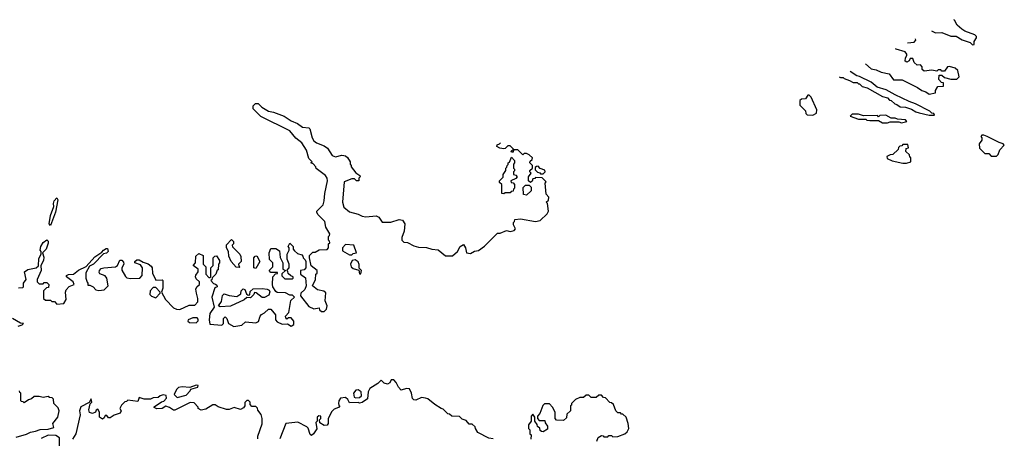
# Model space of a CAD drawing. Extents: x 1980017 to 2252640, y 74400 to 266395.
# Tile 358 of 388: x 2195871 to 2203648, y 223319 to 226628. Entities that reach past the tile are written whole.
import ezdxf

# ---------------------------------------------------------------- set-up
doc = ezdxf.new("R2010")
doc.units = 0

msp = doc.modelspace()

# ---------------------------------------------------------------- linework, layer by layer
at = {"layer": '0CON20XD'}
for points in [[(2203071.8, 226538.9), (2203105, 226523.3), (2203155, 226527.5), (2203225, 226497.5), (2203267, 226497), (2203315, 226467.5), (2203378.3, 226448.3), (2203395, 226430), (2203408.3, 226431.7), (2203410, 226455), (2203427.5, 226485), (2203427.5, 226495), (2203415, 226507.5), (2203336.4, 226536.4), (2203311.7, 226551.7), (2203274.1, 226584.1), (2203253.6, 226623.6), (2203249.6, 226627.6)], [(2202882.6, 226444.4), (2202935, 226450), (2202950, 226465), (2202946.3, 226476.2)], [(2202550, 226278.3), (2202595, 226238.6), (2202635, 226231.9), (2202675, 226213.3), (2202739.4, 226199.4), (2202773.2, 226153.2), (2202841.1, 226151.1), (2202962.5, 226092.5), (2202995, 226066.7), (2203027.1, 226057.1), (2203055, 226039.5), (2203105, 226050), (2203103, 226067), (2203121.7, 226098.3), (2203168.3, 226101.7), (2203168.3, 226128.3), (2203151.7, 226131.7), (2203130, 226155), (2203131.7, 226188.3), (2203155, 226190), (2203175, 226170), (2203225, 226157.5), (2203271.7, 226158.3), (2203290, 226175), (2203280, 226225), (2203260, 226245), (2203215, 226257.5), (2203200, 226255), (2203175, 226220), (2203155, 226220), (2203145, 226230), (2203125, 226230), (2203115, 226220), (2203075, 226227.5), (2203015, 226220), (2203000, 226235), (2203000, 226255), (2202985, 226270), (2202958.3, 226268.3), (2202935, 226290), (2202925, 226320), (2202905, 226320), (2202896.4, 226303.6), (2202877, 226293), (2202865, 226300), (2202867.5, 226325), (2202877.5, 226345), (2202877.5, 226355), (2202865, 226372.5), (2202794.1, 226394.1), (2202787.9, 226397.1)], [(2202343.8, 226175.4), (2202355, 226170), (2202375, 226170), (2202381.7, 226161.7), (2202425, 226147.5), (2202455, 226130), (2202485, 226130), (2202495, 226120), (2202505, 226120), (2202525, 226100), (2202565, 226090), (2202685, 226020), (2202725, 226010), (2202741.7, 225991.7), (2202755, 225990), (2202781.7, 225961.7), (2202798.3, 225958.3), (2202825, 225940), (2202867, 225937), (2202915, 225920), (2202948.3, 225898.3), (2202975, 225892.5), (2203055, 225872.5), (2203095, 225872.5), (2203090, 225885), (2203075, 225890), (2203060, 225905), (2202945, 225963.3), (2202895, 225980), (2202785, 226033.3), (2202713.6, 226073.6), (2202643, 226093), (2202595, 226132.5), (2202505, 226177.5), (2202483, 226183), (2202431, 226218.8)], [(2202135, 225872.5), (2202165, 225890), (2202166.7, 225915), (2202122.5, 226015), (2202105, 226030), (2202095, 226030), (2202078.3, 226001.7), (2202045, 226000), (2202031.7, 225988.3), (2202033, 225953), (2202078.3, 225908.3), (2202080, 225885), (2202090, 225875), (2202135, 225872.5)], [(2198281.2, 225255), (2198301.2, 225355), (2198298.8, 225375), (2198285, 225396.7), (2198211.7, 225451.7), (2198210, 225465), (2198188.3, 225488.3), (2198170, 225495), (2198180, 225505), (2198155, 225530), (2198136.2, 225595), (2198100, 225655), (2198052.4, 225692.4), (2198005, 225748.1), (2197775, 225862), (2197713.9, 225923.9), (2197714.1, 225945.9), (2197734.1, 225965.9), (2197753.9, 225963.9), (2197783.8, 225935), (2197835, 225904), (2197875, 225896.7), (2197960, 225865), (2198015, 225827.5), (2198065, 225807.5), (2198105, 225778.8), (2198153.6, 225773.6), (2198163.6, 225763.6), (2198181.2, 225695), (2198195, 225671.2), (2198215, 225654), (2198275, 225630), (2198301.7, 225611.7), (2198337.5, 225555), (2198365, 225543.3), (2198415, 225556.7), (2198430, 225555), (2198445, 225552.5), (2198459.3, 225539.3), (2198480, 225505), (2198480, 225485), (2198490, 225475), (2198490, 225465), (2198527, 225417), (2198557.5, 225395), (2198560, 225385), (2198550, 225375), (2198550, 225355), (2198530, 225355), (2198515, 225370), (2198495, 225370), (2198433.9, 225346.1), (2198420, 225185), (2198431.2, 225145), (2198475, 225108.8), (2198545, 225090), (2198575, 225073.3), (2198605, 225070), (2198686.4, 225076.4), (2198706.4, 225066.4), (2198735, 225027.5), (2198801.7, 225028.3), (2198867, 225047), (2198895, 225042.5), (2198912.5, 225015), (2198906.7, 224955), (2198890, 224905), (2198890, 224885), (2198905, 224870), (2198935, 224867.5), (2198985, 224840), (2199020.7, 224830.7), (2199085, 224827.5), (2199125, 224812.5), (2199175, 224807.5), (2199235, 224760), (2199288.3, 224761.7), (2199327.5, 224795), (2199350, 224835), (2199375, 224850), (2199392.5, 224825), (2199400, 224785), (2199431.7, 224778.3), (2199463, 224797), (2199495, 224802.5), (2199543, 224837), (2199645, 224940), (2199665, 224940), (2199715, 224960), (2199745, 224952.5), (2199775, 224960), (2199787.5, 224975), (2199770, 225005), (2199770, 225025), (2199778.3, 225031.7), (2199782.5, 225047.5), (2199825, 225053.3), (2199945, 225032), (2199980.7, 225039.3), (2200036.4, 225093.6), (2200047.5, 225115), (2200040, 225175), (2200030, 225185), (2200048.3, 225201.7), (2200050, 225225), (2200028.3, 225248.3), (2200020, 225335), (2200030, 225345), (2199998.3, 225378.3), (2199945, 225380), (2199938.3, 225371.7), (2199925, 225370), (2199918.3, 225351.7), (2199905, 225340), (2199890, 225355), (2199890, 225385), (2199910, 225415), (2199900, 225425), (2199900, 225435), (2199920, 225455), (2199920, 225475), (2199900, 225495), (2199901.7, 225508.3), (2199918.3, 225521.7), (2199920, 225535), (2199895, 225560), (2199875, 225570), (2199855, 225570), (2199845, 225560), (2199805, 225600), (2199770, 225600), (2199768.3, 225581.7), (2199755, 225580), (2199751.7, 225588.3), (2199770, 225605), (2199745, 225630), (2199725, 225630), (2199705, 225610), (2199695, 225607.5), (2199663, 225613), (2199640, 225625), (2199641.7, 225638.3), (2199660, 225645), (2199668.1, 225653.8)], [(2202835, 225812.5), (2202878.3, 225821.7), (2202867, 225837), (2202805, 225840), (2202785, 225850), (2202755, 225850), (2202711.7, 225871.7), (2202665, 225870), (2202655, 225860), (2202645, 225870), (2202535, 225867.5), (2202495, 225880), (2202445, 225880), (2202430, 225865), (2202495, 225842.5), (2202555, 225840), (2202563, 225833), (2202585, 225830), (2202655, 225830), (2202685, 225812.5), (2202725, 225812.5), (2202745, 225820), (2202815, 225820), (2202835, 225812.5)], [(2203585, 225550), (2203598.3, 225561.7), (2203611.7, 225598.3), (2203647.5, 225635), (2203637.5, 225645), (2203605.8, 225655.8), (2203512.5, 225705), (2203485, 225716), (2203470, 225715), (2203462.5, 225705), (2203470, 225695), (2203470, 225675), (2203450, 225645), (2203451.7, 225611.7), (2203495, 225570), (2203525, 225570), (2203545, 225550), (2203585, 225550)], [(2202875, 225492.5), (2202910, 225505), (2202908.3, 225538.3), (2202901.7, 225541.7), (2202898.3, 225558.3), (2202870, 225585), (2202871.7, 225608.3), (2202890, 225615), (2202885, 225640), (2202845, 225640), (2202838.3, 225631.7), (2202821.7, 225628.3), (2202811.7, 225618.3), (2202808.3, 225601.7), (2202768.3, 225561.7), (2202745, 225560), (2202720, 225545), (2202721.7, 225531.7), (2202763, 225513), (2202845, 225492.5), (2202875, 225492.5)], [(2199695, 225250), (2199680, 225255), (2199680, 225325), (2199661.7, 225341.7), (2199660, 225355), (2199688.3, 225381.7), (2199690, 225405), (2199710, 225435), (2199710, 225455), (2199718.3, 225461.7), (2199720, 225475), (2199728.3, 225481.7), (2199730, 225495), (2199738.3, 225501.7), (2199755, 225540), (2199780, 225515), (2199780, 225495), (2199770, 225485), (2199770, 225455), (2199780, 225445), (2199778.3, 225431.7), (2199770, 225425), (2199770, 225405), (2199788.3, 225398.3), (2199800, 225385), (2199788.3, 225371.7), (2199750, 225355), (2199751.7, 225341.7), (2199768.3, 225338.3), (2199780, 225325), (2199780, 225295), (2199771.7, 225288.3), (2199768.3, 225271.7), (2199751.7, 225268.3), (2199745, 225260), (2199705, 225260), (2199695, 225250)], [(2200005, 225410), (2200020, 225425), (2200018.3, 225438.3), (2199981.7, 225451.7), (2199965, 225470), (2199951.7, 225468.3), (2199941.7, 225458.3), (2199941.7, 225441.7), (2199961.7, 225421.7), (2199978.3, 225418.3), (2199985, 225410), (2200005, 225410)], [(2199875, 225240), (2199850, 225245), (2199848.3, 225301.7), (2199865, 225320), (2199895, 225320), (2199910, 225305), (2199910, 225275), (2199875, 225240)], [(2195861.7, 224508.3), (2195895, 224510), (2195900, 224515), (2195900, 224545), (2195922.5, 224575), (2195910, 224635), (2195935, 224652.5), (2196000, 224665), (2196018.3, 224681.7), (2196020.7, 224739.3), (2196040, 224775), (2196040, 224795), (2196032.5, 224805), (2196037.5, 224835), (2196055, 224867.5), (2196085, 224886.7), (2196095.8, 224875.8), (2196095, 224860), (2196081.2, 224815), (2196050, 224785), (2196060.7, 224750.7), (2196060, 224725), (2196037.5, 224685), (2196040, 224645), (2196010, 224575), (2196010, 224555), (2196025, 224540), (2196055, 224540), (2196065, 224550), (2196085, 224550), (2196100, 224535), (2196098.3, 224511.7), (2196081.7, 224508.3), (2196060, 224485), (2196060, 224425), (2196075, 224410), (2196115, 224410), (2196125, 224400), (2196145, 224400), (2196165, 224380), (2196220, 224385), (2196237.5, 224415), (2196233.8, 224475), (2196238, 224492), (2196261.7, 224518.3), (2196300, 224535), (2196292.5, 224555), (2196240, 224595), (2196240, 224605), (2196256.2, 224613.8), (2196295, 224616.7), (2196335, 224646.7), (2196395, 224677.5), (2196465, 224752.5), (2196520, 224790), (2196532.5, 224805), (2196555, 224820), (2196565, 224820), (2196570, 224795), (2196557, 224783), (2196532.5, 224777.5), (2196452.5, 224695), (2196421.7, 224678.3), (2196394, 224626), (2196393.9, 224583.9), (2196402.5, 224552.5), (2196410, 224545), (2196410, 224530), (2196425, 224530), (2196450, 224515), (2196471.7, 224491.7), (2196495, 224487.5), (2196537, 224493), (2196570, 224525), (2196560, 224585), (2196545, 224602.5), (2196505, 224620), (2196498.3, 224628.3), (2196500, 224645), (2196515, 224660), (2196535, 224667.5), (2196627, 224673), (2196642.5, 224685), (2196663, 224727), (2196677, 224727), (2196691.7, 224711.7), (2196692.5, 224695), (2196677.5, 224665), (2196677, 224647), (2196707, 224597), (2196718.3, 224588.3), (2196745, 224582.5), (2196820, 224585), (2196837.5, 224605), (2196840, 224665), (2196825, 224690), (2196780, 224705), (2196780, 224715), (2196795, 224730), (2196815, 224730), (2196845, 224710), (2196885, 224697.5), (2196909.3, 224679.3), (2196917.5, 224665), (2196920, 224625), (2196945, 224570), (2196995, 224572.5), (2197002.5, 224565), (2197002.5, 224505), (2196990, 224475), (2197022.5, 224415), (2197085, 224350), (2197108.3, 224338.3), (2197135, 224337.5), (2197208.3, 224371.7), (2197255, 224370), (2197277, 224397), (2197277.5, 224425), (2197266.7, 224466.7), (2197263, 224497), (2197270, 224515), (2197290, 224535), (2197290, 224555), (2197265, 224580), (2197260, 224595), (2197261.7, 224608.3), (2197280, 224635), (2197280, 224655), (2197240, 224685), (2197260, 224705), (2197261.7, 224758.3), (2197285, 224780), (2197320, 224765), (2197320, 224695), (2197340, 224675), (2197340, 224615), (2197365, 224590), (2197375, 224590), (2197380, 224595), (2197380, 224665), (2197400, 224685), (2197400, 224745), (2197411.7, 224758.3), (2197425, 224760), (2197450, 224725), (2197450, 224705), (2197440, 224695), (2197438.3, 224651.7), (2197431.7, 224648.3), (2197420, 224615), (2197391.7, 224588.3), (2197388.3, 224571.7), (2197380, 224565), (2197401.7, 224541.7), (2197418.3, 224538.3), (2197428.3, 224528.3), (2197430, 224515), (2197411.7, 224508.3), (2197387.5, 224435), (2197407.5, 224355), (2197373.3, 224305), (2197367.5, 224255), (2197371.7, 224221.7), (2197467, 224213), (2197480, 224225), (2197480, 224265), (2197495, 224280), (2197507, 224267), (2197520, 224225), (2197561.7, 224201.7), (2197625, 224212.5), (2197655, 224240), (2197735, 224232.5), (2197756.7, 224243.3), (2197770, 224285), (2197781.7, 224298.3), (2197805, 224310), (2197835, 224340), (2197855, 224340), (2197890, 224295), (2197890, 224255), (2197905, 224240), (2197945, 224221.2), (2197985, 224222.5), (2198015, 224206.2), (2198035, 224217.5), (2198035.9, 224245.9), (2198015, 224270), (2197995, 224270), (2197981.7, 224261.7), (2197971.7, 224271.7), (2197970, 224285), (2197997, 224313), (2198013, 224407), (2198040, 224435), (2198025, 224450), (2198005, 224450), (2197969.2, 224469.2), (2197905, 224472.5), (2197895, 224480), (2197870, 224515), (2197867.5, 224535), (2197870, 224595), (2197891.7, 224618.3), (2197908.3, 224621.7), (2197908.3, 224628.3), (2197855, 224630), (2197840, 224645), (2197870, 224675), (2197870, 224705), (2197843, 224733), (2197840, 224785), (2197855, 224820), (2197895, 224820), (2197921.7, 224801.7), (2197928.3, 224748.3), (2197950, 224705), (2197950, 224655), (2197970, 224645), (2197941.7, 224618.3), (2197941.7, 224601.7), (2197965, 224580), (2198025, 224580), (2198030, 224585), (2198030, 224595), (2198011.7, 224601.7), (2197991.7, 224621.7), (2197988.3, 224638.3), (2197980, 224645), (2198000, 224665), (2198000, 224695), (2197982.5, 224735), (2197982.5, 224775), (2198000, 224805), (2198000, 224825), (2197992.5, 224835), (2198005, 224860), (2198030, 224835), (2198030, 224815), (2198041.7, 224801.7), (2198065, 224780), (2198098.3, 224768.3), (2198108.3, 224758.3), (2198110, 224745), (2198125, 224730), (2198130, 224715), (2198130, 224665), (2198118.3, 224651.7), (2198090, 224645), (2198090, 224615), (2198127, 224587), (2198132.5, 224525), (2198123.3, 224495), (2198092.5, 224465), (2198090, 224445), (2198155, 224360), (2198195, 224342.5), (2198235, 224350), (2198240, 224335), (2198255, 224320), (2198275, 224320), (2198295, 224340), (2198300, 224365), (2198282.5, 224405), (2198288.3, 224468.3), (2198271.7, 224481.7), (2198221.7, 224491.7), (2198183, 224523), (2198207, 224573), (2198210, 224615), (2198220, 224625), (2198220, 224645), (2198171.7, 224681.7), (2198160, 224745), (2198160, 224765), (2198185, 224790), (2198205, 224790), (2198235, 224807.5), (2198298.3, 224811.7), (2198310, 224825), (2198310, 224855), (2198320, 224865), (2198318.3, 224878.3), (2198310, 224885), (2198310, 224915), (2198318.3, 224921.7), (2198320, 224935), (2198288.3, 224988.3), (2198281.7, 225031.7), (2198225, 225087.5), (2198217.5, 225105), (2198217.5, 225115), (2198267.5, 225165), (2198276.2, 225195), (2198281.2, 225255)], [(2196115, 225000), (2196103.8, 225015), (2196115, 225080), (2196139.3, 225150.7), (2196136.7, 225175), (2196143.3, 225195), (2196165, 225220), (2196172.5, 225205), (2196153.3, 225105), (2196115, 225000)], [(2197605, 224670), (2197581.7, 224671.7), (2197540, 224715), (2197521.7, 224758.3), (2197520, 224795), (2197503, 224823), (2197503, 224847), (2197545, 224890), (2197560, 224875), (2197560, 224855), (2197550, 224845), (2197551.7, 224831.7), (2197610, 224775), (2197617, 224757), (2197620, 224715), (2197600, 224695), (2197601.7, 224681.7), (2197610, 224675), (2197605, 224670)], [(2198495, 224770), (2198505, 224780), (2198530, 224785), (2198510, 224845), (2198445, 224850), (2198420, 224825), (2198421.7, 224801.7), (2198475, 224770), (2198495, 224770)], [(2197735, 224660), (2197720, 224665), (2197720, 224745), (2197731.7, 224758.3), (2197745, 224760), (2197767.5, 224715), (2197735, 224660)], [(2198565, 224620), (2198570, 224645), (2198552.5, 224662.5), (2198553, 224693), (2198543.6, 224713.6), (2198519.3, 224729.3), (2198496.4, 224723.6), (2198483.9, 224696.1), (2198488.8, 224675), (2198505, 224660), (2198548.3, 224648.3), (2198555, 224620), (2198565, 224620)], [(2196945, 224430), (2196980, 224465), (2196980, 224475), (2196945, 224510), (2196925, 224510), (2196902.5, 224485), (2196900, 224455), (2196911.7, 224441.7), (2196945, 224430)], [(2197455, 224357.5), (2197440, 224365), (2197465, 224400), (2197473.6, 224446.4), (2197485, 224460), (2197525, 224447.5), (2197585, 224440), (2197618.3, 224461.7), (2197620, 224485), (2197635, 224500), (2197650, 224495), (2197661.7, 224461.7), (2197675, 224450), (2197688.3, 224451.7), (2197691.7, 224478.3), (2197715, 224500), (2197785, 224502.5), (2197825, 224497.5), (2197840, 224490), (2197847, 224477), (2197839.3, 224450.7), (2197805, 224432.5), (2197785, 224432.5), (2197738.3, 224468.3), (2197725, 224470), (2197720, 224455), (2197695, 224430), (2197665, 224432.5), (2197645, 224412.5), (2197535, 224362.5), (2197455, 224357.5)], [(2195860, 224205), (2195890, 224215), (2195900, 224225), (2195878.3, 224228.3), (2195815, 224266.7)], [(2197265, 224232.5), (2197281.7, 224248.3), (2197281.7, 224261.7), (2197271.7, 224271.7), (2197238.3, 224271.7), (2197202.5, 224255), (2197200, 224245), (2197213, 224233), (2197265, 224232.5)], [(2197115, 223642.5), (2197185, 223658.8), (2197217.5, 223695), (2197221.7, 223708.3), (2197277, 223723), (2197280, 223735), (2197265, 223740), (2197215, 223720), (2197155, 223726.7), (2197125, 223720), (2197110, 223705), (2197090, 223665), (2197115, 223642.5)], [(2199610, 223315), (2199575, 223320), (2199490, 223365), (2199470, 223395), (2199468.3, 223408.3), (2199445, 223430), (2199421.7, 223431.7), (2199398.3, 223458.3), (2199365, 223470), (2199345, 223490), (2199283, 223493), (2199265, 223510), (2199251.7, 223511.7), (2199215, 223550), (2199200, 223555), (2199150, 223585), (2199095, 223630), (2199077, 223637), (2199045, 223640), (2198999.3, 223620.7), (2198983, 223623), (2198973, 223633), (2198966.4, 223676.4), (2198949.3, 223709.3), (2198925, 223712.5), (2198885, 223700), (2198861.7, 223721.7), (2198845, 223760), (2198825, 223780), (2198805, 223780), (2198793, 223757), (2198775, 223747.5), (2198750, 223755), (2198725, 223777.5), (2198698.3, 223751.7), (2198635, 223712.5), (2198622.5, 223685), (2198618.3, 223631.7), (2198575, 223602.5), (2198555, 223597.5), (2198545, 223602.5), (2198475, 223600), (2198463.3, 223625), (2198445, 223641.2), (2198404.2, 223635.8), (2198392.5, 223615), (2198390, 223595), (2198391.7, 223581.7), (2198400, 223575), (2198388.3, 223561.7), (2198355, 223550), (2198335, 223530), (2198307.5, 223475), (2198307.5, 223435), (2198298.3, 223421.7), (2198275, 223420), (2198241.7, 223441.7), (2198240, 223465), (2198250, 223475), (2198250, 223495), (2198233, 223497), (2198220, 223485), (2198220, 223455), (2198210, 223445), (2198217, 223393), (2198192.5, 223355), (2198175, 223340), (2198165, 223350), (2198148.8, 223398.8), (2198139.3, 223409.3), (2198067, 223447), (2197973, 223437), (2197926.4, 223313.6)], [(2195842.7, 223327.3), (2195925, 223352), (2195955, 223368), (2195995, 223374.2), (2196031.7, 223388.3), (2196095, 223392), (2196140, 223405), (2196132.5, 223435), (2196172.5, 223485), (2196182.5, 223535), (2196175, 223560), (2196140, 223595), (2196138.3, 223628.3), (2196128.3, 223638.3), (2196105, 223640), (2196095, 223650), (2196055, 223642.5), (2196025, 223650), (2195985, 223650), (2195965, 223630), (2195941.7, 223621.7), (2195905, 223600), (2195898.3, 223608.3), (2195885, 223610), (2195880, 223615), (2195880, 223675), (2195871.7, 223681.7), (2195870, 223695)], [(2197752.5, 223315), (2197752.5, 223335), (2197786.4, 223433.6), (2197786.4, 223476.4), (2197777, 223507), (2197751.7, 223541.7), (2197748.3, 223558.3), (2197735, 223570), (2197705, 223570), (2197690, 223585), (2197690, 223605), (2197677, 223617), (2197665, 223617.5), (2197648.3, 223601.7), (2197650, 223575), (2197639.3, 223560.7), (2197615, 223547.5), (2197565, 223562.5), (2197525, 223547.5), (2197505, 223547.5), (2197438.3, 223568.3), (2197415, 223582.5), (2197395, 223582.5), (2197341.7, 223548.3), (2197305, 223540), (2197280, 223555), (2197280, 223565), (2197248.3, 223598.3), (2197217, 223603), (2197095, 223540), (2197085, 223540), (2197055, 223562.5), (2197025, 223572.5), (2196995, 223553.3), (2196955, 223552.5), (2196931.7, 223561.7), (2196931.7, 223568.3), (2196991.7, 223608.3), (2197008.3, 223611.7), (2197030, 223635), (2197028.3, 223658.3), (2197005, 223662.5), (2196980, 223655), (2196965, 223640), (2196925, 223637.5), (2196905, 223627.5), (2196855, 223627.5), (2196815, 223640), (2196805, 223610), (2196725, 223620), (2196715, 223610), (2196701.7, 223608.3), (2196675, 223580), (2196662.5, 223555), (2196672.5, 223535), (2196665, 223517.5), (2196618.3, 223501.7), (2196585, 223480), (2196571.7, 223481.7), (2196558.3, 223498.3), (2196545, 223500), (2196538.3, 223481.7), (2196525, 223470), (2196500, 223485), (2196500, 223525), (2196488.3, 223548.3), (2196475, 223540), (2196470, 223525), (2196446.4, 223513.6), (2196421.7, 223521.7), (2196417.5, 223545), (2196428.3, 223591.7), (2196440, 223605), (2196435, 223630), (2196418.3, 223601.7), (2196353, 223567), (2196343.8, 223535), (2196347.5, 223505), (2196314.5, 223355), (2196288.9, 223311.1)], [(2198525, 223637.5), (2198555, 223642.5), (2198570, 223655), (2198566.7, 223685), (2198545, 223701.2), (2198525, 223698.8), (2198506.7, 223675), (2198513, 223643), (2198525, 223637.5)], [(2200430, 223295), (2200440, 223325), (2200465, 223340), (2200478.3, 223338.3), (2200485, 223330), (2200515, 223330), (2200525, 223340), (2200545, 223340), (2200555, 223330), (2200595, 223332.5), (2200650, 223355), (2200669.3, 223370.7), (2200682.5, 223395), (2200677.5, 223435), (2200660, 223485), (2200635, 223510), (2200625, 223510), (2200615, 223520), (2200595, 223520), (2200580, 223535), (2200560, 223585), (2200545, 223600), (2200531.7, 223601.7), (2200498.3, 223638.3), (2200481.7, 223641.7), (2200465, 223660), (2200445, 223660), (2200425, 223640), (2200385, 223640), (2200365, 223660), (2200345, 223660), (2200325, 223640), (2200295, 223640), (2200260, 223625), (2200230, 223595), (2200228.3, 223581.7), (2200220, 223575), (2200220, 223535), (2200191.7, 223508.3), (2200188.3, 223481.7), (2200165, 223460), (2200111.7, 223461.7), (2200100, 223475), (2200100, 223525), (2200080, 223565), (2200055, 223590), (2200015, 223590), (2200003, 223577), (2199980, 223515), (2199960, 223495), (2199960, 223475), (2199975, 223460), (2200018.3, 223458.3), (2200021.7, 223441.7), (2200040, 223415), (2200038.3, 223391.7), (2200005, 223370), (2199991.7, 223371.7), (2199981.7, 223381.7), (2199978.3, 223398.3), (2199961.7, 223411.7), (2199958.3, 223428.3), (2199940, 223455), (2199940, 223485), (2199925, 223510), (2199910, 223495), (2199910, 223455), (2199890, 223425), (2199890, 223395), (2199900, 223385), (2199900, 223355), (2199910, 223345), (2199908.3, 223311.7)], [(2196184.2, 223205), (2196185, 223322.5), (2196155, 223341.2), (2196095, 223342.5), (2196041.7, 223318.3)]]:
    msp.add_lwpolyline(points, dxfattribs=at)

doc.saveas('drawing.dxf')
